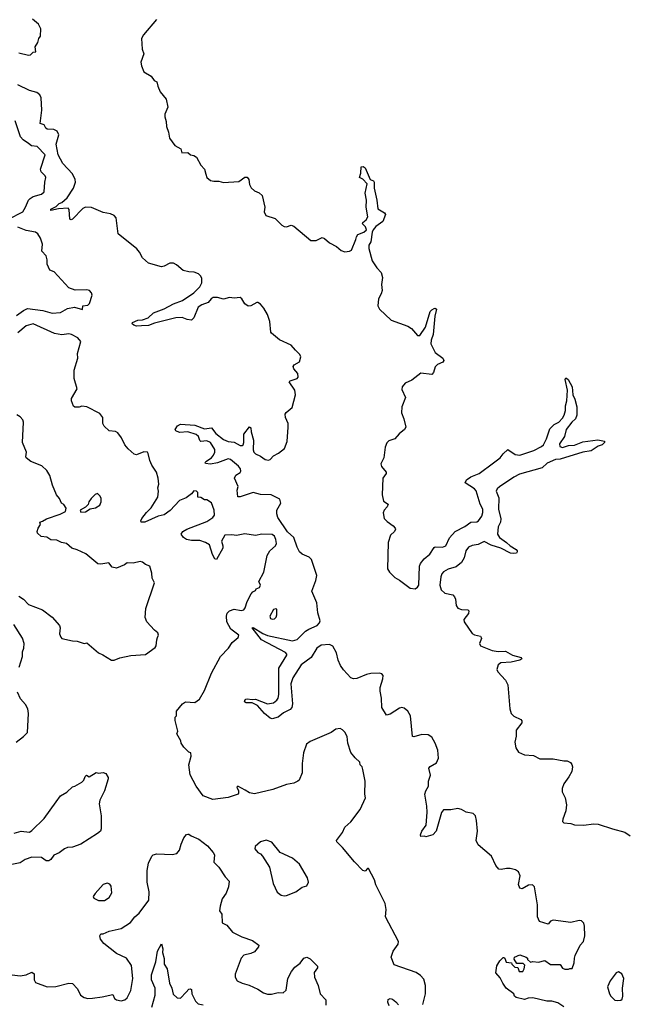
# Model space of a CAD drawing. Extents: x 2293139 to 2515392, y 824115 to 1006937.
# Tile 367 of 417: x 2477712 to 2482836, y 871998 to 880283. Entities that reach past the tile are written whole.
import ezdxf

# ---------------------------------------------------------------- set-up
doc = ezdxf.new("R2010")
doc.units = 0

msp = doc.modelspace()

# ---------------------------------------------------------------- linework, layer by layer
at = {"layer": '0CON10XD'}
for points in [[(2477705, 880004), (2477785, 879983.8), (2477802.5, 879987.5), (2477825, 880010), (2477848.3, 880011.7), (2477842.5, 880055), (2477865, 880090), (2477872.5, 880125), (2477886.2, 880145), (2477888.8, 880205), (2477870, 880245), (2477818.8, 880288.8)], [(2478860.8, 880285), (2478752.2, 880155), (2478736.7, 880125), (2478741.8, 880035), (2478755.7, 879995), (2478730.8, 879925), (2478735.8, 879895), (2478754.4, 879844.4), (2478817.3, 879807.3), (2478841.7, 879771.7), (2478865, 879760), (2478873, 879723), (2478893.3, 879675), (2478942, 879615), (2478955.9, 879545.9), (2478932.6, 879487.4), (2478930.6, 879465), (2478942.9, 879425), (2478946.7, 879385), (2478964.1, 879335.9), (2478970, 879285), (2479016.2, 879225), (2479065.9, 879195.9), (2479074, 879164), (2479125.6, 879165.6), (2479146.4, 879146.4), (2479175, 879140.8), (2479197.2, 879127.2), (2479235, 879060), (2479266, 879025), (2479275.7, 878984.3), (2479285.5, 878955.5), (2479315, 878930), (2479345, 878922.9), (2479385.4, 878925.4), (2479425, 878912.1), (2479555, 878921.1), (2479605, 878958.6), (2479625, 878957.5), (2479638.2, 878938.2), (2479644.6, 878895), (2479656.9, 878866.9), (2479685, 878842.2), (2479725, 878827.1), (2479750, 878805), (2479771.5, 878705), (2479767.9, 878665), (2479781.9, 878635), (2479860.6, 878610.6), (2479914.3, 878554.3), (2479935, 878542.1), (2479955, 878539.5), (2479995, 878552.9), (2480015, 878545.8), (2480160, 878425), (2480203.3, 878425), (2480255, 878449.2), (2480275, 878441.4), (2480315, 878405.5), (2480373.8, 878373.8), (2480415, 878339.5), (2480445, 878330.5), (2480485, 878334.4), (2480500, 878345), (2480537.9, 878432.1), (2480543.5, 878456.5), (2480555.5, 878474.5), (2480605, 878494.6), (2480626.8, 878515), (2480620, 878540), (2480593.1, 878565), (2480595, 878577.5), (2480625, 878599.5), (2480638.8, 878625), (2480625.5, 878705), (2480626.9, 878765), (2480617.3, 878822.7), (2480631.7, 878901.7), (2480595, 878941.2), (2480567.5, 878955), (2480578.3, 878991.7), (2480582, 879045), (2480598.3, 879048.3), (2480615, 879036.2), (2480659.3, 878939.3), (2480685.7, 878925.7), (2480691.2, 878915), (2480692.5, 878865), (2480715.4, 878765.4), (2480721.4, 878691.4), (2480778.8, 878658.8), (2480786.7, 878645), (2480765.8, 878584.2), (2480706.8, 878543.2), (2480683.8, 878515), (2480675.4, 878495), (2480662.5, 878415), (2480645.9, 878385), (2480647, 878357), (2480673.6, 878255), (2480714.1, 878194.1), (2480749.6, 878155), (2480761.1, 878115), (2480753.4, 878053.4), (2480758.5, 878005), (2480750.3, 877975), (2480729.1, 877935), (2480723.5, 877875), (2480736.9, 877846.9), (2480835, 877753.4), (2480974.8, 877704.8), (2481004.8, 877684.8), (2481055, 877625.7), (2481074.4, 877624.4), (2481123.8, 877695), (2481162.7, 877827.3), (2481175, 877842.9), (2481195, 877852.5), (2481205, 877856.2), (2481215, 877847.5), (2481201.7, 877788.3), (2481188.7, 877635), (2481171.5, 877585), (2481168.2, 877555), (2481205, 877482.5), (2481268.8, 877435), (2481276, 877415), (2481268.5, 877401.5), (2481225, 877381.4), (2481205, 877362), (2481191.4, 877315), (2481175, 877298.6), (2481085, 877308.2), (2481009.5, 877250.5), (2480953.5, 877225), (2480926.8, 877195), (2480925, 877171.2), (2480955.5, 877104.4), (2480924.8, 877025.2), (2480921.1, 876975), (2480940.5, 876925), (2480956.8, 876853.2), (2480946.3, 876833.7), (2480901.4, 876798.5), (2480865, 876757.1), (2480815, 876739.5), (2480796.9, 876723.1), (2480784.1, 876685.9), (2480773.3, 876595), (2480748.2, 876545), (2480751.9, 876521.9), (2480792.5, 876475), (2480792.5, 876465), (2480763.6, 876425), (2480759.3, 876285), (2480770.6, 876230.6), (2480808.8, 876205), (2480801.4, 876185), (2480774.4, 876155.6), (2480766.8, 876133.2), (2480775, 876086.9), (2480799.6, 876060.5), (2480851.4, 876025), (2480869.2, 876005), (2480870.8, 875995), (2480861.4, 875975), (2480828.9, 875945), (2480808, 875885), (2480805, 875663.3), (2480820, 875635), (2480865, 875589.2), (2480905, 875566.9), (2480995, 875498.6), (2481035, 875494.5), (2481055, 875506.7), (2481065.8, 875525), (2481073.9, 875685), (2481082.1, 875707.9), (2481112.2, 875745), (2481160, 875785), (2481195, 875842), (2481205, 875847.1), (2481265, 875844.5), (2481293.6, 875856.4), (2481326.1, 875923.9), (2481373.5, 875976.5), (2481455, 876018.9), (2481505, 876054.3), (2481555, 876056.9), (2481570, 876065), (2481595.3, 876104.7), (2481605.4, 876135), (2481603.8, 876165), (2481582.5, 876207.5), (2481548.2, 876318.2), (2481534.5, 876334.5), (2481457.5, 876385), (2481468.3, 876411.7), (2481504.3, 876435.7), (2481573.3, 876465), (2481695.6, 876554.4), (2481750, 876595), (2481775, 876630), (2481815, 876667.5), (2481877.5, 876625), (2481915, 876620), (2482035, 876658.8), (2482098.7, 876691.3), (2482113.8, 876705), (2482140, 876755), (2482169.6, 876840.5), (2482204.3, 876875.7), (2482245, 876896.7), (2482275, 876928.8), (2482290, 876955), (2482299.4, 876995), (2482299.2, 877035), (2482312.5, 877075), (2482318.1, 877165), (2482296.7, 877255), (2482301.7, 877268.3), (2482323.3, 877255), (2482356, 877195), (2482362, 877125), (2482379.7, 877089.7), (2482394.2, 877025), (2482396, 876955), (2482384, 876925), (2482353, 876897), (2482304.5, 876835.5), (2482291.9, 876775), (2482250, 876715), (2482251.3, 876691.3), (2482275, 876684.3), (2482325, 876700), (2482375, 876702.5), (2482445, 876730.8), (2482572.7, 876747.3), (2482627, 876737), (2482627.5, 876725), (2482607.5, 876705), (2482575, 876693.8), (2482515, 876656.2), (2482445, 876644.2), (2482255, 876585.5), (2482215, 876581.9), (2482145, 876550), (2482105, 876512), (2481912.4, 876457.6), (2481865.5, 876434.5), (2481745, 876351.1), (2481724.4, 876335), (2481718.1, 876315), (2481740.3, 876260.3), (2481736.2, 876165), (2481757.6, 876082.4), (2481753.3, 876055), (2481733.8, 876015), (2481727.3, 875955), (2481746.1, 875926.1), (2481804.5, 875884.5), (2481834.4, 875854.4), (2481885, 875823.8), (2481893.8, 875815), (2481893.8, 875805), (2481887.5, 875795), (2481865, 875790), (2481837.5, 875795), (2481755, 875835.7), (2481675, 875861.5), (2481615, 875892.2), (2481565, 875866.4), (2481515, 875858.8), (2481485.3, 875844.7), (2481462.1, 875815), (2481448.2, 875755), (2481425.3, 875714.7), (2481379.7, 875680.3), (2481315, 875658.4), (2481275, 875636.1), (2481259.9, 875620.1), (2481250.7, 875595), (2481244.7, 875524.7), (2481255, 875484.3), (2481285, 875457.8), (2481352.1, 875442.1), (2481366.6, 875426.6), (2481374.1, 875405.9)], [(2479515, 876727.3), (2479565, 876699.4), (2479581.2, 876698.8), (2479590, 876705), (2479596.7, 876725), (2479596.2, 876795), (2479645, 876857.5), (2479655, 876850), (2479658.8, 876815), (2479678.6, 876745), (2479674.7, 876664.7), (2479680.5, 876645), (2479695, 876628.9), (2479735, 876611.1), (2479775, 876581.1), (2479803.2, 876576.8), (2479817.4, 876582.6), (2479845, 876612), (2479886.7, 876635), (2479938.8, 876675), (2479960, 876735), (2479970, 876855), (2479969.2, 876885), (2479946, 876935), (2479944, 876965), (2479951.1, 876978.9), (2480001.2, 877018.8), (2480030.5, 877125), (2480024.5, 877165), (2479976.7, 877235), (2479986.1, 877243.9), (2480045, 877264.4), (2480052.9, 877275), (2480050, 877305), (2480017.1, 877345), (2480010.8, 877365), (2480020, 877380), (2480064.3, 877405), (2480075.5, 877445), (2480067.5, 877465), (2480031.4, 877501.4), (2479993.1, 877545), (2479895, 877589.5), (2479830, 877645), (2479824.2, 877655), (2479814.6, 877744.6), (2479795, 877801.2), (2479763.8, 877855), (2479735, 877889.1), (2479715, 877903.5), (2479705, 877902.7), (2479655, 877874.5), (2479631.1, 877871.1), (2479605, 877891.4), (2479579.6, 877935), (2479565, 877944.7), (2479515, 877939.5), (2479475, 877944.7), (2479425, 877930.7), (2479375, 877945.3), (2479339.2, 877945), (2479322.5, 877935), (2479295, 877903.5), (2479244.3, 877885), (2479210.9, 877865), (2479176.4, 877773.6), (2479155, 877755.8), (2479120.3, 877760.3), (2479078, 877778), (2479025, 877775.4), (2478845, 877728.9), (2478795, 877710.6), (2478736.6, 877706.6), (2478695, 877705.5), (2478672.2, 877712.2), (2478656.7, 877725), (2478661.2, 877735), (2478705, 877754), (2478745, 877758.5), (2478791.2, 877775), (2478836.2, 877815), (2478925, 877850), (2479005, 877892.7), (2479079.7, 877920.3), (2479174.5, 877985), (2479227.3, 878035), (2479242.4, 878067.6), (2479242.2, 878105), (2479234.6, 878125), (2479215, 878143.9), (2479177.4, 878157.4), (2479135, 878160), (2479085, 878173.8), (2479030.1, 878220.1), (2479004.2, 878234.2), (2478975, 878234.1), (2478925, 878208.5), (2478905, 878204.4), (2478795, 878233.9), (2478745, 878278.1), (2478718.2, 878328.2), (2478695.7, 878355.7), (2478540.2, 878480.2), (2478522.9, 878615), (2478505, 878635.5), (2478475, 878649.1), (2478415, 878661.9), (2478315, 878702.9), (2478265, 878705.4), (2478243.1, 878695), (2478156.7, 878605), (2478145, 878599.6), (2478132.9, 878605), (2478128.5, 878685), (2478118.3, 878698.3), (2478038.5, 878691.5), (2477975, 878676.7), (2477975, 878687.5), (2478019.5, 878710.5), (2478042.7, 878735), (2478065, 878745.4), (2478110.6, 878785), (2478165, 878864.2), (2478181.5, 878915), (2478178, 878938), (2478156.2, 878985), (2478075, 879073.6), (2478034.8, 879144.8), (2478019.5, 879235), (2478042.2, 879315), (2478026.8, 879345), (2477998.8, 879358.8), (2477942.9, 879362.9), (2477931.5, 879371.5), (2477917.8, 879397.8), (2477885, 879410), (2477898.3, 879521.7), (2477893.3, 879625), (2477880.9, 879650.9), (2477855, 879670.2), (2477795, 879686.6), (2477695, 879734.7)], [(2477618, 878605), (2477737.1, 878665), (2477761.9, 878705), (2477786.3, 878763.7), (2477800.7, 878779.3), (2477825, 878795.7), (2477895, 878814.3), (2477916.9, 878835), (2477923, 878917), (2477932, 878955), (2477925, 878970), (2477893, 879003), (2477886.7, 879025), (2477926.4, 879145), (2477858, 879215), (2477811.5, 879221.5), (2477785, 879240.8), (2477741.7, 879271.7), (2477717.9, 879297.9), (2477675, 879432.5)], [(2477685, 877794.4), (2477743.8, 877836.2), (2477777.6, 877852.4), (2477907.3, 877837.3), (2477985, 877812.7), (2478055, 877818.9), (2478115, 877851.4), (2478173.6, 877863.6), (2478240, 877845), (2478244.1, 877875.9), (2478285, 877880), (2478300, 877895), (2478320, 877965), (2478316.7, 877985), (2478300, 878005), (2478275, 878010), (2478177.3, 878007.3), (2478125, 878026.2), (2478001.7, 878161.7), (2477966.7, 878176.7), (2477943.3, 878225), (2477943.6, 878263.6), (2477933.3, 878295), (2477896.7, 878335), (2477903.8, 878395), (2477886, 878445), (2477865, 878480), (2477844.4, 878494.4), (2477765, 878509.5), (2477695, 878537.1)], [(2478035, 877635.8), (2478005, 877642), (2477825, 877723.6), (2477765, 877705.6), (2477695, 877649.4)], [(2481100.5, 871995), (2481121.9, 872085), (2481122.9, 872155), (2481108.1, 872208.1), (2481080.4, 872240.4), (2481045, 872265.6), (2480859.6, 872329.5), (2480834.2, 872395.8), (2480850, 872445), (2480894.2, 872505), (2480897.3, 872525), (2480788.1, 872735), (2480793.1, 872795), (2480784.3, 872845), (2480705, 873003.3), (2480693.6, 873045), (2480645, 873140), (2480635, 873140), (2480615, 873117.5), (2480596.7, 873125), (2480525, 873196), (2480425, 873316.2), (2480379.2, 873365), (2480375, 873376.7), (2480425.6, 873444.4), (2480445, 873489.4), (2480495, 873533.1), (2480575, 873636), (2480620, 873735), (2480612.5, 873765), (2480616.7, 873875), (2480597.5, 873975), (2480590, 873995), (2480573, 874013), (2480570, 874035), (2480530.7, 874070.7), (2480496.4, 874116.4), (2480470, 874195), (2480465, 874250), (2480445, 874287.5), (2480425, 874307.5), (2480405, 874317.5), (2480368.3, 874311.7), (2480330, 874285), (2480155, 874210), (2480123.6, 874186.4), (2480097.5, 874115), (2480087.5, 874025), (2480087.5, 873945), (2480060, 873885), (2480050, 873875), (2480015, 873857.5), (2479953.6, 873846.4), (2479840, 873805), (2479685, 873770), (2479645, 873777.5), (2479608.5, 873798.5), (2479545, 873832.5), (2479537.5, 873825), (2479550, 873795), (2479552.5, 873775), (2479547.5, 873765), (2479465, 873736.7), (2479335, 873722.5), (2479255, 873752.5), (2479195, 873832.5), (2479145, 873930), (2479133.9, 874013.9), (2479152.5, 874085), (2479150, 874115), (2479135, 874120), (2479091.7, 874161.7), (2479070, 874195), (2479067.5, 874215), (2479033.3, 874275), (2479042.5, 874295), (2479020, 874385), (2479020, 874415), (2479030, 874425), (2479030, 874465), (2479080, 874525), (2479105, 874542.5), (2479185, 874536.9), (2479223.8, 874565), (2479265, 874637.5), (2479323.8, 874785), (2479401.2, 874925), (2479466.7, 874995), (2479498.3, 875041.7), (2479547.5, 875085), (2479553.3, 875105), (2479485.4, 875155), (2479454, 875215), (2479450.3, 875265), (2479455, 875288.8), (2479475, 875309.2), (2479515, 875324), (2479575, 875311.4), (2479595, 875316), (2479608.6, 875335), (2479623.2, 875386.8), (2479658.8, 875451.2), (2479671.7, 875468.3), (2479695, 875480), (2479700, 875495), (2479727.5, 875505), (2479737.5, 875525), (2479723.3, 875555), (2479763.8, 875635), (2479791.2, 875775), (2479815, 875813.3), (2479861.2, 875855), (2479871.2, 875875), (2479865, 875910), (2479855, 875937.5), (2479835, 875950), (2479746.4, 875953.6), (2479695, 875943.8), (2479605, 875956), (2479535, 875943.1), (2479495, 875949.4), (2479435.9, 875944.1), (2479407.3, 875895), (2479420, 875855), (2479418.9, 875835), (2479365, 875740), (2479352, 875745), (2479332.7, 875782.7), (2479308.6, 875865), (2479274.5, 875884.5), (2479225, 875899.5), (2479155, 875901.8), (2479115, 875910), (2479088, 875925), (2479070, 875955), (2479083.3, 875975), (2479116.7, 875995), (2479285, 876060), (2479334.5, 876095), (2479349.1, 876115), (2479345.4, 876154.6), (2479325, 876216.7), (2479285, 876242.5), (2479265, 876242.5), (2479235, 876262.5), (2479210, 876265), (2479210, 876305), (2479197, 876317), (2479175, 876317.5), (2479156.2, 876293.8), (2479110.7, 876259.3), (2479055, 876236.2), (2478975.7, 876154.3), (2478925, 876116.9), (2478874.6, 876105.4), (2478765, 876054.3), (2478732.5, 876055), (2478730, 876065), (2478739.2, 876085), (2478777.1, 876135), (2478817.8, 876175), (2478874.5, 876265), (2478880, 876315), (2478873.8, 876345), (2478880.8, 876375), (2478875.7, 876425), (2478861.9, 876475), (2478822.9, 876535), (2478805.4, 876575), (2478792.9, 876632.9), (2478785, 876643.8), (2478755, 876645.8), (2478695, 876622), (2478675, 876625.8), (2478625, 876670.8), (2478596, 876706), (2478567.1, 876765), (2478537.6, 876807.6), (2478517.9, 876817.9), (2478465, 876823.8), (2478422.9, 876862.9), (2478410.8, 876885), (2478410, 876935), (2478385, 876968.6), (2478275, 877024), (2478235, 877030), (2478213, 877023), (2478175, 877022.5), (2478165, 877030), (2478147.5, 877075), (2478147.5, 877095), (2478194.1, 877175.9), (2478169.2, 877265), (2478168.8, 877335), (2478200, 877435), (2478198.8, 877475), (2478226.2, 877575), (2478200, 877605), (2478146.7, 877635), (2478125, 877638.5), (2478065, 877630.8), (2478035, 877635.8)], [(2477705, 875432.5), (2477745, 875406.7), (2477785, 875363.3), (2477905, 875316.2), (2477986, 875255), (2478046.2, 875185), (2478052.5, 875165), (2478046.7, 875115), (2478056.4, 875086.4), (2478066.4, 875076.4), (2478155, 875056.2), (2478195, 875053.8), (2478255, 875033.3), (2478275, 875040), (2478374.5, 874954.4), (2478409.7, 874939.7), (2478485, 874893.3), (2478505, 874893.3), (2478555, 874913.3), (2478645, 874932), (2478768.1, 874941.9), (2478850.7, 874999.3), (2478860, 875015), (2478863.8, 875065), (2478871.2, 875085), (2478878, 875105), (2478873.8, 875125), (2478845, 875146), (2478781.4, 875215), (2478766.2, 875253.8), (2478772.1, 875327.9), (2478846.2, 875545), (2478826.7, 875585), (2478823.3, 875625), (2478806.7, 875685), (2478770, 875700), (2478745, 875718.8), (2478725, 875723.8), (2478665, 875708.8), (2478615, 875712.5), (2478593.6, 875696.4), (2478525, 875667.5), (2478490, 875675), (2478461.7, 875711.7), (2478395, 875701.2), (2478370, 875705), (2478267.3, 875787.3), (2478195, 875822.9), (2478151.2, 875835), (2478105, 875876.2), (2478062.7, 875882.7), (2478025, 875903.3), (2477975, 875907.5), (2477939.3, 875929.3), (2477893, 875933), (2477861.7, 875961.7), (2477857.5, 875975), (2477866.7, 876003.3), (2477887.5, 876035), (2477880, 876055), (2477905, 876062.5), (2477936.2, 876083.8), (2478051.7, 876121.7), (2478096.4, 876143.6), (2478101.7, 876171.7), (2478083, 876203), (2478062.5, 876215), (2478047.5, 876255), (2478020, 876285), (2477986.7, 876365), (2477965, 876447.5), (2477938.8, 876488.8), (2477898.3, 876528.3), (2477806.4, 876566.4), (2477766.7, 876595), (2477762.5, 876605), (2477768.8, 876645), (2477736.2, 876725), (2477743.6, 876896.4), (2477738, 876915), (2477715, 876940), (2477688.3, 876958.3)], [(2482285, 871977.5), (2482235, 872008.8), (2482185, 872023.8), (2482144.1, 872024.1), (2482025, 872051.2), (2481985, 872048.8), (2481955, 872037.5), (2481883.9, 872053.9), (2481872.5, 872065), (2481866.4, 872086.4), (2481802.5, 872135), (2481772.5, 872175), (2481750.7, 872220.7), (2481713.9, 872263.9), (2481722.5, 872322.5), (2481747, 872363), (2481775, 872392.5), (2481781.7, 872391.7), (2481790, 872385), (2481801.7, 872351.7), (2481847, 872347), (2481850, 872335), (2481875, 872310), (2481898.3, 872308.3), (2481910, 872275), (2481940, 872275), (2481952.5, 872295), (2481957.5, 872327.5), (2481945, 872340), (2481891.7, 872341.7), (2481868.3, 872378.3), (2481870, 872395), (2481915, 872413.3), (2481970, 872395), (2481980, 872385), (2481980, 872375), (2482005, 872352.5), (2482025, 872357.5), (2482073, 872353), (2482125, 872366.7), (2482173.9, 872333.9), (2482255, 872332.5), (2482275, 872302.5), (2482295, 872293.3), (2482325, 872292.5), (2482335, 872300), (2482355, 872300), (2482374.1, 872345.9), (2482374.2, 872385.8), (2482380.9, 872409.1), (2482422, 872495), (2482452, 872525), (2482461.2, 872575), (2482460.5, 872655), (2482455, 872680), (2482435, 872701.4), (2482415, 872702.9), (2482345, 872687.1), (2482195, 872706.2), (2482175, 872696.7), (2482155, 872672.5), (2482082.5, 872695), (2482064, 872735), (2482065.5, 872835), (2482038, 872985), (2482023.9, 873003.9), (2481989.7, 873000.3), (2481935, 872970), (2481915, 872974.3), (2481905.9, 873005), (2481920.1, 873079.9), (2481905, 873113.3), (2481878.3, 873128.3), (2481835, 873140.9), (2481805, 873141.2), (2481758.8, 873131.2), (2481739.4, 873135), (2481715.4, 873165), (2481677.7, 873245), (2481565, 873340.4), (2481550.3, 873375), (2481559.2, 873455), (2481552.5, 873545), (2481543.1, 873583.1), (2481525, 873604.7), (2481464.6, 873614.6), (2481425, 873636.7), (2481395, 873645.5), (2481335, 873634.3), (2481275.8, 873634.2), (2481257.7, 873612.3), (2481213.3, 873455), (2481185, 873423.3), (2481125, 873407.5), (2481115, 873412.5), (2481085, 873410), (2481080, 873425), (2481092.5, 873455), (2481128, 873505), (2481136, 873615), (2481134.3, 873665), (2481117.5, 873765), (2481126, 873795), (2481147, 873833), (2481149.4, 873875), (2481164.5, 873925), (2481152.5, 873985), (2481162.5, 873997.5), (2481215, 874030), (2481231.8, 874068.2), (2481226.3, 874135), (2481205.7, 874195.7), (2481177.4, 874245), (2481145, 874264.3), (2481093.1, 874266.9), (2481025, 874247.8), (2481012.5, 874252.5), (2480995.9, 874425), (2480975, 874465.5), (2480945, 874489.6), (2480925, 874494.5), (2480905, 874490.5), (2480825, 874438.6), (2480795, 874430), (2480756, 874495), (2480753.8, 874575), (2480742.1, 874632.1), (2480742.7, 874665), (2480765.8, 874735.8), (2480768.6, 874765), (2480755, 874777.5), (2480735, 874783.6), (2480662.6, 874782.6), (2480626.5, 874773.5), (2480545, 874738.9), (2480517.1, 874737.2), (2480496.1, 874746.1), (2480432.9, 874812.9), (2480409.1, 874849.1), (2480388.5, 874895), (2480374.7, 874955.3), (2480345, 875011.3), (2480315, 875024.3), (2480245, 875018.6), (2480209, 874995), (2480160.7, 874915), (2480078.4, 874855), (2480007.1, 874745), (2479992.3, 874695), (2480005.7, 874525), (2479998.2, 874495), (2479985, 874478.7), (2479930.6, 874449.4), (2479885, 874414.7), (2479835, 874398.8), (2479816.9, 874405), (2479770.4, 874445), (2479711.8, 874511.8), (2479665, 874533.5), (2479615, 874535.7), (2479601.7, 874541.7), (2479604.2, 874554.2), (2479613.8, 874566.2), (2479625, 874568.9), (2479665, 874562.5), (2479695, 874566.2), (2479795, 874525.2), (2479845, 874533.7), (2479873.9, 874556.1), (2479884.5, 874575), (2479890.2, 874605), (2479891, 874825), (2479957.8, 874935), (2479957.2, 874945), (2479945, 874957.9), (2479743.5, 875065), (2479666.7, 875165), (2479675, 875169.2), (2479755, 875116.7), (2479795, 875101.6), (2480005, 875056.8), (2480045, 875066.9), (2480115, 875137.8), (2480142.5, 875155), (2480211.5, 875185), (2480233.5, 875206.5), (2480238.1, 875225), (2480216.8, 875293.2), (2480210.6, 875375), (2480168.1, 875475), (2480201.5, 875565), (2480208.7, 875605), (2480165, 875741.2), (2480145, 875760), (2480085.4, 875785), (2480063.8, 875805), (2480043.3, 875843.3), (2480015, 875926.2), (2479962.8, 875972.8), (2479882.2, 876095), (2479872.8, 876125), (2479873.2, 876155), (2479905.8, 876215), (2479898.3, 876248.3), (2479825, 876286.2), (2479735, 876286.9), (2479675, 876303.5), (2479565, 876268.1), (2479546.7, 876266.7), (2479538.9, 876325), (2479547.5, 876355), (2479518, 876425), (2479528.3, 876451.7), (2479565, 876473.3), (2479571.2, 876485), (2479569.2, 876505), (2479552.5, 876525), (2479485, 876581.9), (2479465, 876587.8), (2479375, 876553.3), (2479315, 876542.5), (2479275, 876547.5), (2479270, 876555), (2479276.2, 876565), (2479325, 876596.9), (2479342.3, 876617.7), (2479353.3, 876645), (2479353.3, 876665), (2479316.5, 876726.5), (2479285, 876740), (2479235, 876732.5), (2479225, 876743.3), (2479214.5, 876775), (2479195, 876791.2), (2479125, 876814.4), (2479055, 876809.2), (2479025, 876823.8), (2479020, 876835), (2479037.5, 876865), (2479065, 876880), (2479185, 876871.9), (2479265, 876841.4), (2479325, 876848.8), (2479361.7, 876801.7), (2479425, 876750), (2479463.3, 876733.3), (2479515, 876727.3)], [(2478225, 876140), (2478265, 876142.5), (2478303, 876167), (2478350, 876175), (2478385, 876197.5), (2478396.2, 876225), (2478396.7, 876255), (2478387.5, 876275), (2478366.1, 876296.1), (2478345, 876287.5), (2478312.5, 876255), (2478292.5, 876225), (2478287, 876203), (2478265, 876180), (2478220, 876155), (2478225, 876140)], [(2481374.1, 875405.9), (2481382.3, 875355), (2481395, 875331.5), (2481425, 875320), (2481477.6, 875317.6), (2481488.7, 875308.7), (2481485.6, 875285), (2481446.5, 875235), (2481447.9, 875215), (2481515, 875119.4), (2481535, 875107.8), (2481584.3, 875094.3), (2481592, 875085), (2481594.2, 875075), (2481577.1, 875035), (2481586, 875015), (2481684.7, 874974.7), (2481735, 874967.3), (2481795, 874970), (2481855, 874936.7), (2481926.7, 874915), (2481933.8, 874905), (2481916.4, 874893.6), (2481844, 874876), (2481755, 874870.4), (2481734.8, 874855.2), (2481722.8, 874815), (2481730.8, 874795), (2481795.2, 874725.2), (2481815.8, 874685.8), (2481832.9, 874485), (2481843.9, 874443.9), (2481865, 874421.8), (2481925.4, 874395.4), (2481933.5, 874383.5), (2481932.5, 874365), (2481885.3, 874305), (2481884.3, 874255), (2481874.5, 874205), (2481881.2, 874155), (2481905, 874118.9), (2481955, 874096.4), (2482030.3, 874090.3), (2482085, 874062.7), (2482195, 874064.4), (2482285, 874046), (2482315, 874045.8), (2482341.4, 874031.4), (2482352, 874015), (2482357.5, 873995), (2482352.1, 873957.9), (2482328.8, 873911.2), (2482285.6, 873854.4), (2482271.5, 873815), (2482272.5, 873785), (2482296.4, 873736.4), (2482307.9, 873675), (2482303.4, 873625), (2482276.8, 873555), (2482275.6, 873535), (2482286.7, 873525), (2482345, 873518.2), (2482375, 873507.7), (2482455, 873504.3), (2482535, 873515.3), (2482574.1, 873514.1), (2482694.5, 873475.5), (2482799.2, 873445), (2482842.9, 873415)], [(2479835, 875237.5), (2479855, 875242.5), (2479866.7, 875255), (2479873.6, 875276.4), (2479872.5, 875322.5), (2479865, 875326.7), (2479845, 875320), (2479813.3, 875265), (2479820, 875245), (2479835, 875237.5)], [(2477707.5, 874835), (2477736.7, 874925), (2477736.7, 874965), (2477746.7, 874995), (2477748.8, 875035), (2477735, 875077.5), (2477663.8, 875195)], [(2477682.5, 874205), (2477745, 874250), (2477778, 874285), (2477784.6, 874445), (2477780, 874485), (2477761.9, 874521.9), (2477718.3, 874568.3), (2477693.8, 874625)], [(2477665, 873438.6), (2477725, 873455.8), (2477795, 873447.5), (2477815, 873459.2), (2477917.7, 873562.3), (2478019.8, 873700.2), (2478055, 873753.3), (2478108.3, 873781.7), (2478155, 873827.5), (2478175, 873832.5), (2478235, 873867.5), (2478252.5, 873885), (2478262.5, 873915), (2478273, 873927), (2478295, 873912.5), (2478355, 873947.5), (2478375, 873942.5), (2478415, 873947.5), (2478435, 873940), (2478457, 873907), (2478456.7, 873895), (2478426, 873795), (2478386.2, 873715), (2478378.8, 873685), (2478396.7, 873585), (2478396.7, 873475), (2478390, 873455), (2478366.1, 873433.9), (2478225, 873346.7), (2478155, 873320), (2478115, 873316.2), (2478087.5, 873305), (2478045, 873272), (2477998.3, 873251.7), (2477973.3, 873215), (2477957.5, 873205), (2477935, 873204.2), (2477895, 873234.2), (2477815, 873237.1), (2477756.7, 873215), (2477715, 873188.8), (2477645.9, 873174.1)], [(2477625, 872248.6), (2477715, 872238.6), (2477765, 872244.4), (2477815, 872269.6), (2477834.4, 872255), (2477834.5, 872235.5), (2477832.5, 872205), (2477845, 872180), (2477944.1, 872144.1), (2478015, 872148.8), (2478123.9, 872176.1), (2478155, 872173.3), (2478197.3, 872127.3), (2478223.3, 872075), (2478255, 872053.8), (2478285, 872048), (2478325, 872050), (2478405, 872060), (2478495, 872080), (2478507.7, 872047.7), (2478525.7, 872035.7), (2478565, 872025.7), (2478595.5, 872034.5), (2478615, 872051.2), (2478645.5, 872115), (2478662.9, 872215), (2478650.8, 872325), (2478608.8, 872385), (2478525, 872425.7), (2478420.2, 872510.2), (2478391.4, 872545), (2478386.2, 872575), (2478395, 872590), (2478415, 872590), (2478465, 872612.5), (2478565.3, 872634.7), (2478642.5, 872685), (2478679.2, 872735), (2478715.3, 872764.7), (2478796.7, 872875), (2478801.4, 872945), (2478783.1, 873025), (2478784.1, 873124.1), (2478795.9, 873184.1), (2478823.3, 873245), (2478834.1, 873255.9), (2478865, 873263.3), (2478995, 873259.2), (2479032.9, 873267.1), (2479055.6, 873294.4), (2479068.9, 873345), (2479092.5, 873397.5), (2479114.1, 873425.9), (2479125, 873430), (2479135, 873430), (2479154.6, 873414.7), (2479217.2, 873387.2), (2479290.3, 873330.3), (2479339.6, 873275), (2479348.2, 873255), (2479345, 873193.3), (2479385, 873151.2), (2479439.4, 873069.4), (2479472, 873035), (2479467.3, 872985), (2479447.8, 872932.2), (2479414.6, 872885), (2479396.1, 872823.9), (2479392.5, 872785), (2479410, 872755), (2479415, 872684.3), (2479452.4, 872662.4), (2479502, 872605), (2479578, 872565), (2479669.2, 872535), (2479721.4, 872495), (2479718.1, 872481.9), (2479685, 872439.2), (2479655, 872424.4), (2479595, 872410), (2479573, 872387), (2479522.7, 872252.7), (2479523.1, 872225), (2479540, 872195), (2479581.2, 872175), (2479640.1, 872160.1), (2479715, 872125.6), (2479761.2, 872095), (2479794, 872084), (2479827.7, 872082.3), (2479885, 872098.1), (2479926.7, 872095), (2479952.8, 872117.2), (2479965.4, 872215), (2479995.4, 872275), (2480025, 872310.5), (2480069.2, 872345), (2480099.2, 872385), (2480125, 872393.1), (2480155, 872380.8), (2480215, 872320), (2480215.5, 872305), (2480187.5, 872265), (2480189.6, 872225), (2480219.5, 872155), (2480236.8, 872086.8), (2480285.4, 872035), (2480285, 871990)], [(2479935, 872910), (2479955, 872913.3), (2480032.5, 872945), (2480085, 872983.3), (2480125.8, 872994.2), (2480140, 873025), (2480131.7, 873061.7), (2480065, 873176.7), (2480005, 873228.8), (2479902.5, 873275), (2479832.3, 873362.3), (2479785, 873378.8), (2479736.1, 873363.9), (2479692.5, 873325), (2479687.5, 873305), (2479712.5, 873275), (2479735, 873263.3), (2479753, 873243), (2479812.4, 873152.4), (2479843.8, 873015), (2479875, 872942.5), (2479910, 872915), (2479935, 872910)], [(2478375, 872871.2), (2478425, 872872), (2478465, 872896.2), (2478485.6, 872935), (2478481.2, 872991.2), (2478468.8, 873008.8), (2478445.9, 873015.9), (2478415, 873006), (2478345, 872930), (2478330.8, 872905), (2478335, 872890), (2478375, 872871.2)], [(2478822, 871975), (2478851.2, 872075), (2478851.5, 872135), (2478819.6, 872205), (2478819.1, 872245), (2478857.5, 872355), (2478870, 872445), (2478905, 872506.7), (2478914.4, 872465), (2478913.7, 872433.7), (2478926.6, 872383.4), (2478925.6, 872335), (2478951.8, 872295), (2478970.3, 872175), (2478990, 872135), (2479003.2, 872083.2), (2479035, 872053.3), (2479065, 872050.8), (2479110.4, 872099.6), (2479135, 872125.6), (2479145, 872128.9), (2479155, 872121.4), (2479158.5, 872085), (2479189.4, 872025), (2479211.7, 872001.7), (2479253.2, 871993.2)], [(2482735, 872028.9), (2482765, 872033.1), (2482775, 872042), (2482781.2, 872065), (2482778.4, 872135), (2482791, 872215), (2482773.3, 872255), (2482745, 872272.2), (2482725, 872262.1), (2482674.5, 872195), (2482654, 872145), (2482668.8, 872085), (2482680, 872065), (2482715, 872033.3), (2482735, 872028.9)], [(2480818.8, 871985), (2480806.4, 872016.4), (2480810.4, 872039.5), (2480825, 872046), (2480845, 872040), (2480875, 872018), (2480895, 871992)]]:
    msp.add_lwpolyline(points, dxfattribs=at)

doc.saveas('drawing.dxf')
